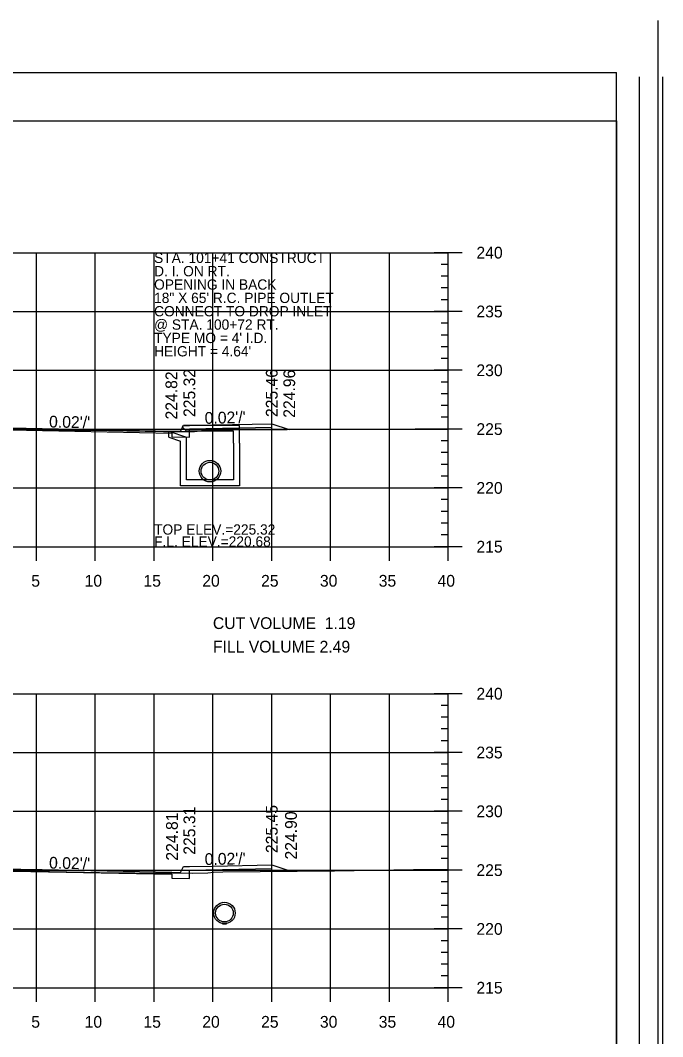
# Model space of a CAD drawing. Extents: x 1367903 to 1373764, y 376865 to 382130.
# Drawn here: x 1369848.6 to 1369957.8, y 377447.5 to 377620.4 of the extents above; entities that cross this region are included whole.
import ezdxf

# ---------------------------------------------------------------- set-up
doc = ezdxf.new("R2010")
doc.units = 0
for name, color, linetype in [('R_Axis', 7, 'Continuous'), ('R_Axis Annot', 7, 'Continuous'), ('R_Border', 7, 'Continuous'), ('R_Border PE', 7, 'Continuous'), ('R_Draft', 7, 'Continuous'), ('R_Exist Surface', 7, 'Continuous'), ('R_Fin Surface', 7, 'Continuous'), ('R_Fin Surface Annot', 7, 'Continuous'), ('R_Grid', 7, 'Continuous'), ('R_Water', 7, 'Continuous'), ('R_Water Annot', 7, 'Continuous')]:
    doc.layers.add(name, color=color, linetype=linetype)

msp = doc.modelspace()

# ---------------------------------------------------------------- linework, layer by layer
for p, q in [((1369876.17, 377551.14), (1369876.34, 377551.47)), ((1369885.84, 377551.47), (1369876.34, 377551.47)), ((1369885.84, 377548.47), (1369885.84, 377551.47)), ((1369873.84, 377550.51), (1369876.84, 377549.47)), ((1369876.17, 377551.14), (1369876.84, 377550.47)), ((1369884.84, 377550.47), (1369876.84, 377550.47)), ((1369884.84, 377548.47), (1369884.84, 377550.47)), ((1369873.84, 377549.45), (1369875.84, 377548.76)), ((1369875.84, 377548.47), (1369875.84, 377548.76)), ((1369876.84, 377548.47), (1369876.84, 377549.47))]:
    msp.add_line(p, q)
for points in [[(1369805.34, 377551.47), (1369805.34, 377550.81), (1369805.34, 377550.81), (1369805.34, 377549.44), (1369808.34, 377549.5), (1369808.34, 377550.17), (1369841.34, 377550.83), (1369874.34, 377550.17), (1369874.34, 377549.5), (1369877.34, 377549.44), (1369877.34, 377550.89), (1369891.34, 377551.17), (1369891.34, 377551.75)], [(1369873.84, 377549.45), (1369873.84, 377550.51)], [(1369805.34, 377476.45), (1369805.34, 377475.78), (1369805.34, 377475.78), (1369805.34, 377474.42), (1369808.34, 377474.48), (1369808.34, 377475.14), (1369841.34, 377475.8), (1369874.34, 377475.14), (1369874.34, 377474.48), (1369877.34, 377474.42), (1369877.34, 377475.86), (1369891.34, 377476.14), (1369891.34, 377476.73)]]:
    msp.add_lwpolyline(points)
at = {"layer": 'R_Axis'}
for p, q in [((1369923.74, 377580.84), (1369918.94, 377580.84)), ((1369921.34, 377530.84), (1369921.34, 377580.84)), ((1369921.34, 377578.84), (1369920.14, 377578.84)), ((1369921.34, 377576.84), (1369920.14, 377576.84)), ((1369921.34, 377574.84), (1369920.14, 377574.84)), ((1369921.34, 377572.84), (1369920.14, 377572.84)), ((1369923.74, 377570.84), (1369918.94, 377570.84)), ((1369921.34, 377568.84), (1369920.14, 377568.84)), ((1369921.34, 377566.84), (1369920.14, 377566.84)), ((1369921.34, 377564.84), (1369920.14, 377564.84)), ((1369921.34, 377562.84), (1369920.14, 377562.84)), ((1369923.74, 377560.84), (1369918.94, 377560.84)), ((1369921.34, 377558.84), (1369920.14, 377558.84)), ((1369921.34, 377556.84), (1369920.14, 377556.84)), ((1369921.34, 377554.84), (1369920.14, 377554.84)), ((1369921.34, 377552.84), (1369920.14, 377552.84)), ((1369923.74, 377550.84), (1369918.94, 377550.84)), ((1369921.34, 377548.84), (1369920.14, 377548.84)), ((1369921.34, 377546.84), (1369920.14, 377546.84)), ((1369921.34, 377544.84), (1369920.14, 377544.84)), ((1369921.34, 377542.84), (1369920.14, 377542.84)), ((1369923.74, 377540.84), (1369918.94, 377540.84)), ((1369921.34, 377538.84), (1369920.14, 377538.84)), ((1369921.34, 377536.84), (1369920.14, 377536.84)), ((1369921.34, 377534.84), (1369920.14, 377534.84)), ((1369851.34, 377528.44), (1369851.34, 377533.24)), ((1369861.34, 377528.44), (1369861.34, 377533.24)), ((1369871.34, 377528.44), (1369871.34, 377533.24)), ((1369881.34, 377528.44), (1369881.34, 377533.24)), ((1369891.34, 377528.44), (1369891.34, 377533.24)), ((1369901.34, 377528.44), (1369901.34, 377533.24)), ((1369911.34, 377528.44), (1369911.34, 377533.24)), ((1369921.34, 377532.84), (1369920.14, 377532.84)), ((1369921.34, 377528.44), (1369921.34, 377533.24)), ((1369761.34, 377530.84), (1369921.34, 377530.84)), ((1369923.74, 377530.84), (1369918.94, 377530.84)), ((1369923.74, 377505.84), (1369918.94, 377505.84)), ((1369921.34, 377455.84), (1369921.34, 377505.84)), ((1369921.34, 377503.84), (1369920.14, 377503.84)), ((1369921.34, 377501.84), (1369920.14, 377501.84)), ((1369921.34, 377499.84), (1369920.14, 377499.84)), ((1369921.34, 377497.84), (1369920.14, 377497.84)), ((1369923.74, 377495.84), (1369918.94, 377495.84)), ((1369921.34, 377493.84), (1369920.14, 377493.84)), ((1369921.34, 377491.84), (1369920.14, 377491.84)), ((1369921.34, 377489.84), (1369920.14, 377489.84)), ((1369921.34, 377487.84), (1369920.14, 377487.84)), ((1369923.74, 377485.84), (1369918.94, 377485.84)), ((1369921.34, 377483.84), (1369920.14, 377483.84)), ((1369921.34, 377481.84), (1369920.14, 377481.84)), ((1369921.34, 377479.84), (1369920.14, 377479.84)), ((1369921.34, 377477.84), (1369920.14, 377477.84)), ((1369923.74, 377475.84), (1369918.94, 377475.84)), ((1369921.34, 377473.84), (1369920.14, 377473.84)), ((1369921.34, 377471.84), (1369920.14, 377471.84)), ((1369921.34, 377469.84), (1369920.14, 377469.84)), ((1369921.34, 377467.84), (1369920.14, 377467.84)), ((1369923.74, 377465.84), (1369918.94, 377465.84)), ((1369921.34, 377463.84), (1369920.14, 377463.84)), ((1369921.34, 377461.84), (1369920.14, 377461.84)), ((1369921.34, 377459.84), (1369920.14, 377459.84)), ((1369851.34, 377453.44), (1369851.34, 377458.24)), ((1369861.34, 377453.44), (1369861.34, 377458.24)), ((1369871.34, 377453.44), (1369871.34, 377458.24)), ((1369881.34, 377453.44), (1369881.34, 377458.24)), ((1369891.34, 377453.44), (1369891.34, 377458.24)), ((1369901.34, 377453.44), (1369901.34, 377458.24)), ((1369911.34, 377453.44), (1369911.34, 377458.24)), ((1369921.34, 377453.44), (1369921.34, 377458.24)), ((1369921.34, 377457.84), (1369920.14, 377457.84)), ((1369761.34, 377455.84), (1369921.34, 377455.84)), ((1369923.74, 377455.84), (1369918.94, 377455.84))]:
    msp.add_line(p, q, dxfattribs=at)
at = {"layer": 'R_Border'}
for p, q in [((1369957, 377620.35), (1369957, 377279.12)), ((1369745.64, 377611.47), (1369949.96, 377611.47)), ((1369949.96, 377280.59), (1369949.96, 377611.47))]:
    msp.add_line(p, q, dxfattribs=at)
at = {"layer": 'R_Border PE'}
for p, q in [((1369953.89, 377288.8), (1369953.89, 377610.76)), ((1369957.81, 377288.8), (1369957.81, 377610.76)), ((1369745.64, 377603.25), (1369949.96, 377603.25)), ((1369949.96, 377603.25), (1369949.96, 377288.8))]:
    msp.add_line(p, q, dxfattribs=at)
at = {"layer": 'R_Exist Surface'}
for points in [[(1369847.22, 377550.71), (1369863.58, 377550.59), (1369872.96, 377550.44), (1369876.45, 377550.42), (1369878.23, 377550.44), (1369878.41, 377550.46), (1369878.65, 377550.51), (1369879.39, 377550.6), (1369880.42, 377550.68), (1369881.67, 377550.7), (1369906.26, 377550.82), (1369915.7, 377550.9), (1369921.34, 377550.9)], [(1369847.59, 377475.7), (1369859.49, 377475.49), (1369864.63, 377475.39), (1369868.08, 377475.36), (1369877.9, 377475.34), (1369880.45, 377475.37), (1369881.42, 377475.5), (1369883.02, 377475.53), (1369901.99, 377475.71), (1369915.47, 377475.93), (1369921.34, 377475.97)]]:
    msp.add_lwpolyline(points, dxfattribs=at)
at = {"layer": 'R_Fin Surface'}
for points in [[(1369801.99, 377550.36), (1369805.34, 377551.47), (1369806.34, 377551.47), (1369806.84, 377550.47), (1369808.34, 377550.5), (1369830.34, 377550.94), (1369841.34, 377551.16), (1369852.34, 377550.94), (1369874.34, 377550.5), (1369875.84, 377550.47), (1369876.34, 377551.47), (1369877.34, 377551.47), (1369881.34, 377551.55), (1369891.34, 377551.75), (1369894.32, 377550.76)], [(1369802.44, 377475.48), (1369805.34, 377476.45), (1369806.34, 377476.45), (1369806.84, 377475.45), (1369808.34, 377475.48), (1369830.34, 377475.92), (1369841.34, 377476.14), (1369852.34, 377475.92), (1369874.34, 377475.48), (1369875.84, 377475.45), (1369876.34, 377476.45), (1369877.34, 377476.45), (1369881.34, 377476.53), (1369891.34, 377476.73), (1369894.61, 377475.64)]]:
    msp.add_lwpolyline(points, dxfattribs=at)
at = {"layer": 'R_Grid'}
for p, q in [((1369761.34, 377580.84), (1369921.34, 377580.84)), ((1369851.34, 377530.84), (1369851.34, 377580.84)), ((1369861.34, 377530.84), (1369861.34, 377580.84)), ((1369871.34, 377530.84), (1369871.34, 377580.84)), ((1369881.34, 377530.84), (1369881.34, 377580.84)), ((1369891.34, 377530.84), (1369891.34, 377580.84)), ((1369901.34, 377530.84), (1369901.34, 377580.84)), ((1369911.34, 377530.84), (1369911.34, 377580.84)), ((1369921.34, 377530.84), (1369921.34, 377580.84)), ((1369761.34, 377570.84), (1369921.34, 377570.84)), ((1369761.34, 377560.84), (1369921.34, 377560.84)), ((1369761.34, 377550.84), (1369921.34, 377550.84)), ((1369761.34, 377540.84), (1369921.34, 377540.84)), ((1369761.34, 377530.84), (1369921.34, 377530.84)), ((1369761.34, 377505.84), (1369921.34, 377505.84)), ((1369851.34, 377455.84), (1369851.34, 377505.84)), ((1369861.34, 377455.84), (1369861.34, 377505.84)), ((1369871.34, 377455.84), (1369871.34, 377505.84)), ((1369881.34, 377455.84), (1369881.34, 377505.84)), ((1369891.34, 377455.84), (1369891.34, 377505.84)), ((1369901.34, 377455.84), (1369901.34, 377505.84)), ((1369911.34, 377455.84), (1369911.34, 377505.84)), ((1369921.34, 377455.84), (1369921.34, 377505.84)), ((1369761.34, 377495.84), (1369921.34, 377495.84)), ((1369761.34, 377485.84), (1369921.34, 377485.84)), ((1369761.34, 377475.84), (1369921.34, 377475.84)), ((1369761.34, 377465.84), (1369921.34, 377465.84)), ((1369761.34, 377455.84), (1369921.34, 377455.84))]:
    msp.add_line(p, q, dxfattribs=at)
at = {"layer": 'R_Water'}
for p, q in [((1369881.18, 377545.53), (1369881.18, 377545.53)), ((1369881.18, 377545.19), (1369881.18, 377545.19)), ((1369881.18, 377542.19), (1369881.18, 377542.19)), ((1369881.18, 377541.86), (1369881.18, 377541.86)), ((1369882.97, 377470.4), (1369883.64, 377470.35)), ((1369882.97, 377470.06), (1369883.64, 377470.02)), ((1369882.97, 377467.06), (1369883.64, 377467.02)), ((1369882.97, 377466.73), (1369883.64, 377466.68))]:
    msp.add_line(p, q, dxfattribs=at)
for points in [[(1369885.84, 377548.47), (1369885.84, 377541.19), (1369880.84, 377541.19), (1369875.84, 377541.19), (1369875.84, 377548.47)], [(1369884.84, 377548.47), (1369884.84, 377542.19), (1369880.84, 377542.19), (1369876.84, 377542.19), (1369876.84, 377548.47)]]:
    msp.add_lwpolyline(points, dxfattribs=at)
for centre, radius in [((1369880.84, 377543.69), 1.83), ((1369880.84, 377543.69), 1.5), ((1369883.3, 377468.54), 1.83), ((1369883.3, 377468.54), 1.5)]:
    msp.add_circle(centre, radius, dxfattribs=at)

# ---------------------------------------------------------------- texts
at = {"layer": 'R_Axis Annot'}
for s, p in [('240', (1369926.14, 377579.84)), ('235', (1369926.14, 377569.84)), ('230', (1369926.14, 377559.84)), ('225', (1369926.14, 377549.84)), ('220', (1369926.14, 377539.84)), ('215', (1369926.14, 377529.84)), ('5', (1369850.46, 377524.04)), ('10', (1369859.53, 377524.04)), ('15', (1369869.53, 377524.04)), ('20', (1369879.53, 377524.04)), ('25', (1369889.53, 377524.04)), ('30', (1369899.53, 377524.04)), ('35', (1369909.53, 377524.04)), ('40', (1369919.53, 377524.04)), ('CUT VOLUME  1.19', (1369881.34, 377516.84)), ('FILL VOLUME 2.49', (1369881.34, 377512.84)), ('240', (1369926.14, 377504.84)), ('235', (1369926.14, 377494.84)), ('230', (1369926.14, 377484.84)), ('225', (1369926.14, 377474.84)), ('220', (1369926.14, 377464.84)), ('215', (1369926.14, 377454.84)), ('10', (1369859.53, 377449.04)), ('20', (1369879.53, 377449.04)), ('25', (1369889.53, 377449.04)), ('30', (1369899.53, 377449.04)), ('35', (1369909.53, 377449.04)), ('40', (1369919.53, 377449.04)), ('5', (1369850.46, 377449.04)), ('15', (1369869.53, 377449.04))]:
    msp.add_text(s, height=2, dxfattribs=at).set_placement(p)
at = {"layer": 'R_Draft'}
for s, p in [('STA. 101+41 CONSTRUCT', (1369871.34, 377579.09)), ('D. I. ON RT.', (1369871.34, 377576.82)), ('OPENING IN BACK', (1369871.34, 377574.55)), ('18" X 65\' R.C. PIPE OUTLET', (1369871.34, 377572.28)), ('CONNECT TO DROP INLET', (1369871.34, 377570.01)), ('@ STA. 100+72 RT.', (1369871.34, 377567.74)), ("TYPE MO = 4' I.D.", (1369871.34, 377565.47)), ("HEIGHT = 4.64'", (1369871.34, 377563.2))]:
    msp.add_text(s, height=1.75, dxfattribs=at).set_placement(p)
at = {"layer": 'R_Fin Surface Annot'}
for s, rotation, p in [('224.82', 90, (1369875.28, 377552.47)), ('225.32', 90, (1369878.34, 377552.89)), ('225.46', 90, (1369892.34, 377552.88)), ('224.96', 90, (1369895.32, 377552.76)), ("0.02'/'", 358.8542, (1369853.47, 377551.12)), ("0.02'/'", 1.1458, (1369879.96, 377551.73)), ('225.31', 90, (1369878.34, 377478.45)), ('225.45', 90, (1369892.34, 377478.73)), ('224.90', 90, (1369895.61, 377477.64)), ('224.81', 90, (1369875.38, 377477.45)), ("0.02'/'", 1.1458, (1369879.96, 377476.7)), ("0.02'/'", 358.8542, (1369853.47, 377476.1))]:
    msp.add_text(s, height=2, rotation=rotation, dxfattribs=at).set_placement(p)
at = {"layer": 'R_Water Annot'}
for s, p in [('TOP ELEV.=225.32', (1369871.34, 377532.89)), ('F.L. ELEV.=220.68', (1369871.34, 377530.84))]:
    msp.add_text(s, height=1.75, dxfattribs=at).set_placement(p)

doc.saveas('drawing.dxf')
